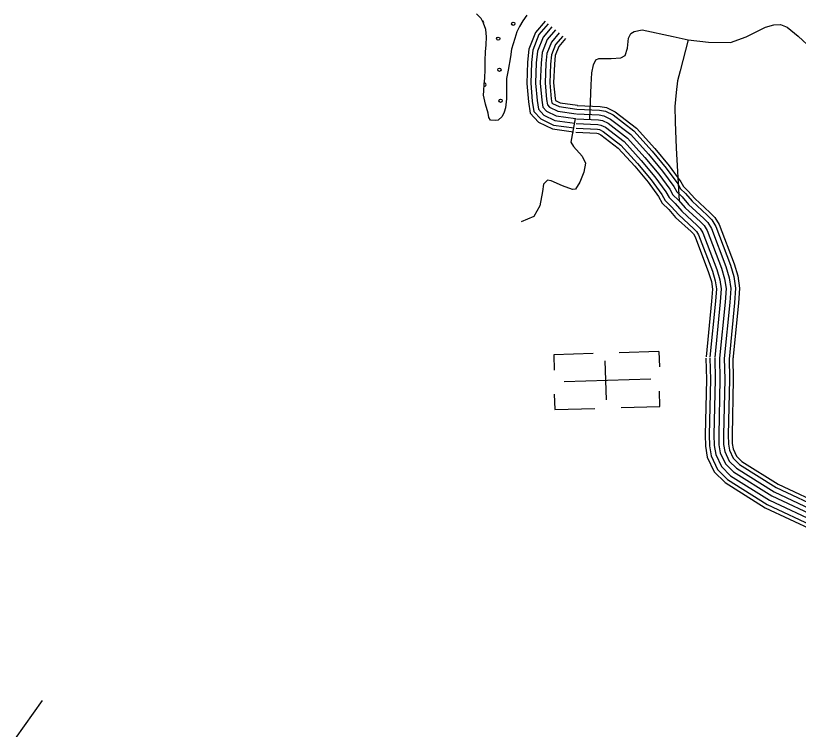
# Model space of a CAD drawing. Extents: x 1788175 to 1969470, y 584502 to 738744.
# Drawn here: x 1846282 to 1851363, y 713422 to 718054 of the extents above; entities that cross this region are included whole.
import ezdxf

# ---------------------------------------------------------------- set-up
doc = ezdxf.new("R2010")
doc.units = 0
for name, color, linetype in [('DESIGN - SCRATCH - User 1', 7, 'Continuous'), ('DESIGN - TRAFFIC CONTROL PERMANENT - Pavement Marking Text', 7, 'Continuous'), ('DESIGN - TRANSPORTATION - Edge of Traveled Way', 7, 'Continuous'), ('DESIGN - TRANSPORTATION - Text', 7, 'Continuous'), ('DESIGN - UTILITIES - Cable (Underground) with Text', 7, 'Continuous'), ('SURVEY - TRANSPORTATION - Roads', 7, 'Continuous')]:
    doc.layers.add(name, color=color, linetype=linetype)

msp = doc.modelspace()

# ---------------------------------------------------------------- linework, layer by layer
at = {"layer": 'DESIGN - SCRATCH - User 1'}
msp.add_lwpolyline([(1849600.8, 718057.2), (1849573.8, 718020.5), (1849551.8, 717983.7), (1849534.6, 717949.4), (1849522.4, 717905.3), (1849500.4, 717836.8), (1849493, 717785.3), (1849478.3, 717699.6), (1849468.5, 717645.7), (1849468.5, 717513.4), (1849461.2, 717454.6), (1849453.8, 717427.7), (1849439.1, 717398.3), (1849414.6, 717376.2), (1849397.5, 717373.8), (1849363.2, 717376.2), (1849353.4, 717393.4), (1849348.5, 717420.3), (1849331.3, 717479.1), (1849319.1, 717537.9), (1849321.5, 717564.8), (1849324, 717608.9), (1849326.4, 717648.1), (1849328.9, 717704.5), (1849328.9, 717763.3), (1849331.3, 717819.6), (1849336.2, 717863.7), (1849338.7, 717915.1), (1849333.8, 717964.1), (1849319.1, 718005.8), (1849304.4, 718035.2), (1849272.5, 718064.6)], dxfattribs=at)
at = {"layer": 'DESIGN - TRAFFIC CONTROL PERMANENT - Pavement Marking Text'}
for centre in [(1849511.8, 718001.3), (1849414.8, 717904.3), (1849422.2, 717702.7), (1849429.7, 717501.1)]:
    msp.add_circle(centre, 10.6, dxfattribs=at)
for centre, start, end in [((1849310.2, 718008.8), 333.415, 78.1901), ((1849325.2, 717605.6), 259.3056, 94.0759)]:
    msp.add_arc(centre, 10.6, start, end, dxfattribs=at)
at = {"layer": 'DESIGN - TRANSPORTATION - Edge of Traveled Way'}
msp.add_lwpolyline([(1849600.8, 718057.2), (1849573.8, 718020.5), (1849551.8, 717983.7), (1849534.6, 717949.4), (1849522.4, 717905.3), (1849500.4, 717836.8), (1849493, 717785.3), (1849478.3, 717699.6), (1849468.5, 717645.7), (1849468.5, 717513.4), (1849461.2, 717454.6), (1849453.8, 717427.7), (1849439.1, 717398.3), (1849414.6, 717376.2), (1849397.5, 717373.8), (1849363.2, 717376.2), (1849353.4, 717393.4), (1849348.5, 717420.3), (1849331.3, 717479.1), (1849319.1, 717537.9), (1849321.5, 717564.8), (1849324, 717608.9), (1849326.4, 717648.1), (1849328.9, 717704.5), (1849328.9, 717763.3), (1849331.3, 717819.6), (1849336.2, 717863.7), (1849338.7, 717915.1), (1849333.8, 717964.1), (1849319.1, 718005.8), (1849304.4, 718035.2), (1849272.5, 718064.6)], dxfattribs=at)
at = {"layer": 'DESIGN - TRANSPORTATION - Text'}
msp.add_lwpolyline([(1846281.6, 713363.1), (1846456.7, 713609.8)], dxfattribs=at)
at = {"layer": 'DESIGN - UTILITIES - Cable (Underground) with Text'}
for p, q in [((1850031.3, 715861.1), (1849774.6, 715853.4)), ((1849774.6, 715853.5), (1849777.6, 715753.8)), ((1850457.6, 715873.9), (1850199.6, 715866.1)), ((1850457.6, 715873.7), (1850460.6, 715774.3)), ((1850107.2, 715813.3), (1850114.7, 715559.8)), ((1849778.4, 715596.8), (1849781.3, 715497.8)), ((1850464.3, 715517.8), (1850461.4, 715616)), ((1849781.4, 715497.2), (1850042.1, 715505)), ((1850212.9, 715510.1), (1850464.3, 715517.6))]:
    msp.add_line(p, q, dxfattribs=at)
msp.add_lwpolyline([(1849843.3, 715680.1), (1850406.1, 715696.9)], dxfattribs=at)
at = {"layer": 'SURVEY - TRANSPORTATION - Roads'}
for points in [[(1849718.6, 718017.5), (1849656.5, 717943.5), (1849614.1, 717836), (1849605, 717750.7), (1849599.6, 717613.7), (1849609.9, 717495.1), (1849622.1, 717420.6), (1849674.9, 717362.2), (1849765.7, 717318.6), (1849903.9, 717299.1)], [(1849738.3, 718000.9), (1849678.9, 717930.2), (1849639.3, 717829.8), (1849630.7, 717748.9), (1849625.4, 717614.4), (1849635.5, 717498.2), (1849646.2, 717432.2), (1849690.6, 717383.2), (1849773.3, 717343.5), (1849907.5, 717324.5)], [(1849762, 717981), (1849705.9, 717914.1), (1849669.7, 717822.4), (1849661.6, 717746.6), (1849656.4, 717615.1), (1849666.2, 717502.1), (1849675.4, 717446.2), (1849709.5, 717408.5), (1849782.3, 717373.5), (1849911.8, 717355.2)], [(1850009.8, 717381.3), (1850017.9, 717605.1), (1850021.9, 717681.7), (1850032, 717734.2), (1850048.1, 717766.4), (1850068.3, 717776.5), (1850147.5, 717775.7), (1850209.6, 717778.8), (1850237.9, 717794.4), (1850252.7, 717842.2), (1850259.7, 717908.2), (1850276.2, 717938), (1850296.4, 717949.7), (1850348.6, 717961), (1850550, 717917.9), (1850647.8, 717896.5), (1850779.6, 717880.5), (1850921.7, 717880.4), (1851024.3, 717917), (1851149.4, 717979.2), (1851203.7, 717994.4), (1851247.7, 717995.8), (1851289.5, 717979.1), (1851362.6, 717920), (1851449.4, 717838.6)], [(1849785.8, 717961), (1849732.8, 717898), (1849700.1, 717814.9), (1849692.5, 717744.3), (1849687.5, 717615.8), (1849697, 717505.9), (1849704.5, 717460.2), (1849728.4, 717433.8), (1849791.4, 717403.6), (1849916.2, 717385.9)], [(1849785.8, 717961), (1849732.8, 717898), (1849700.1, 717814.9), (1849692.5, 717744.3), (1849687.5, 717615.8), (1849697, 717505.9), (1849704.5, 717460.2), (1849728.4, 717433.8), (1849791.4, 717403.6), (1849916.2, 717385.9)], [(1849809.5, 717941.1), (1849759.8, 717882), (1849730.5, 717807.4), (1849723.5, 717742.1), (1849718.5, 717616.6), (1849727.8, 717509.8), (1849733.6, 717474.3), (1849747.3, 717459.1), (1849800.5, 717433.6), (1849920.5, 717416.6)], [(1849833.2, 717921.1), (1849786.8, 717865.9), (1849760.8, 717800), (1849754.4, 717739.8), (1849749.6, 717617.3), (1849758.6, 717513.6), (1849762.7, 717488.3), (1849766.2, 717484.4), (1849809.6, 717463.6), (1849924.9, 717447.3)], [(1849852.2, 717905.2), (1849808.3, 717853.1), (1849785.1, 717794), (1849779.1, 717738), (1849774.3, 717617.9), (1849783.1, 717516.7), (1849785.4, 717502.6), (1849816.9, 717487.5), (1849928.3, 717471.8)], [(1850647.2, 717896.2), (1850594.5, 717695.9), (1850577.9, 717631.5), (1850568.6, 717555.8), (1850561.3, 717464.2), (1850562.8, 717365.5), (1850569, 717192.8), (1850589.1, 716852.2)], [(1849926.3, 717471.1), (1850075.4, 717464.7), (1850117.9, 717456.5), (1850173, 717430.1), (1850312.4, 717323.4), (1850432.1, 717190.7), (1850524.9, 717079.1), (1850600.5, 716974.7), (1850617.3, 716945.7), (1850648.5, 716915.4), (1850690.6, 716866.3), (1850788.9, 716776.9), (1850819.7, 716744.6), (1850849.3, 716697.2), (1850945.4, 716443.4), (1850969, 716365.3), (1850980.4, 716285.1), (1850973.4, 716187), (1850937.2, 715822.9)], [(1849923.9, 717415.4), (1850068.9, 717409.2), (1850100.3, 717403.1), (1850143.7, 717382.4), (1850274.5, 717282.2), (1850389.9, 717154.2), (1850480.8, 717044.9), (1850553.7, 716944.3), (1850573, 716911.1), (1850607.8, 716877.2), (1850650.6, 716827.4), (1850750, 716737), (1850775.5, 716710.3), (1850799.2, 716672.4), (1850892.6, 716425.4), (1850914.5, 716353.2), (1850924.4, 716283.2), (1850917.9, 716191.8), (1850881.7, 715828.5)], [(1849925.2, 717446.4), (1850072.5, 717440.1), (1850110.1, 717432.8), (1850160, 717408.9), (1850295.6, 717305.1), (1850413.4, 717174.5), (1850505.3, 717063.9), (1850579.7, 716961.2), (1850597.6, 716930.3), (1850630.4, 716898.5), (1850672.8, 716849), (1850771.7, 716759.2), (1850800.1, 716729.4), (1850827.1, 716686.2), (1850922, 716435.4), (1850944.8, 716359.9), (1850955.5, 716284.3), (1850948.8, 716189.1), (1850912.6, 715825.4)], [(1849913.1, 717386.3), (1849886.2, 717233.5), (1849903.8, 717205.2), (1849958.9, 717142.3), (1849980.1, 717095.9), (1849971.2, 717037.9), (1849944.2, 716972.2), (1849915.5, 716928.6), (1849897.4, 716924.9), (1849831.8, 716949.9), (1849758.2, 716981), (1849734.2, 716985.4), (1849707.8, 716959.7), (1849701.1, 716911.7), (1849683.6, 716819.9), (1849646.5, 716750.3), (1849563.9, 716715.5)], [(1849922.6, 717384.4), (1850065.2, 717378.3), (1850090.5, 717373.5), (1850127.4, 717355.8), (1850253.3, 717259.4), (1850366.5, 717133.9), (1850456.3, 717025.8), (1850527.7, 716927.4), (1850548.3, 716891.8), (1850585.2, 716856), (1850628.3, 716805.7), (1850728.3, 716714.9), (1850750.8, 716691.2), (1850771.3, 716658.5), (1850863.3, 716415.4), (1850884.1, 716346.5), (1850893.2, 716282.1), (1850887, 716194.4), (1850850.9, 715831.5)], [(1849922.6, 717384.4), (1850065.2, 717378.3), (1850090.5, 717373.5), (1850127.4, 717355.8), (1850253.3, 717259.4), (1850366.5, 717133.9), (1850456.3, 717025.8), (1850527.7, 716927.4), (1850548.3, 716891.8), (1850585.2, 716856), (1850628.3, 716805.7), (1850728.3, 716714.9), (1850750.8, 716691.2), (1850771.3, 716658.5), (1850863.3, 716415.4), (1850884.1, 716346.5), (1850893.2, 716282.1), (1850887, 716194.4), (1850850.9, 715831.5)], [(1849919.9, 717322.5), (1850058, 717316.6), (1850071, 717314.1), (1850094.9, 717302.6), (1850211.1, 717213.6), (1850319.6, 717093.3), (1850407.3, 716987.8), (1850475.6, 716893.6), (1850498.9, 716853.4), (1850540, 716813.5), (1850583.7, 716762.4), (1850684.9, 716670.5), (1850701.6, 716653), (1850715.5, 716630.8), (1850804.5, 716395.5), (1850823.4, 716333.1), (1850830.9, 716279.9), (1850825.2, 716199.7), (1850789.2, 715837.7)], [(1849921.3, 717353.5), (1850061.6, 717347.5), (1850080.7, 717343.8), (1850111.2, 717329.2), (1850232.2, 717236.5), (1850343.1, 717113.6), (1850431.8, 717006.8), (1850501.7, 716910.5), (1850523.6, 716872.6), (1850562.6, 716834.7), (1850606, 716784.1), (1850706.6, 716692.7), (1850726.2, 716672.1), (1850743.4, 716644.7), (1850833.9, 716405.5), (1850853.7, 716339.8), (1850862.1, 716281), (1850856.1, 716197), (1850820, 715834.6)], [(1849918.8, 717296.8), (1850055, 717291), (1850062.8, 717289.5), (1850081.4, 717280.6), (1850193.6, 717194.6), (1850300.2, 717076.4), (1850387, 716972), (1850454, 716879.5), (1850478.4, 716837.4), (1850521.2, 716795.8), (1850565.3, 716744.5), (1850666.9, 716652.1), (1850681.2, 716637.1), (1850692.3, 716619.3), (1850780.2, 716387.2), (1850798.2, 716327.6), (1850805.1, 716279), (1850799.6, 716201.8), (1850763.6, 715840.2)], [(1850763.2, 715829.9), (1850765.7, 715692.5), (1850758.1, 715334.3), (1850759.2, 715259.6), (1850771.6, 715189.1), (1850816, 715093.9), (1850887.2, 715023.1), (1851147.8, 714859.2), (1851462.4, 714712)], [(1850788.9, 715830.4), (1850791.4, 715692.5), (1850783.8, 715334.2), (1850784.9, 715262), (1850796.4, 715196.9), (1850837.4, 715108.9), (1850903.3, 715043.4), (1851160.1, 714881.8), (1851474.5, 714734.8)], [(1850819.9, 715831), (1850822.4, 715692.4), (1850814.8, 715334.1), (1850815.9, 715264.9), (1850826.2, 715206.3), (1850863.2, 715127), (1850922.7, 715067.8), (1851175, 714909.1), (1851489.1, 714762.1)], [(1850850.9, 715831.5), (1850853.5, 715692.4), (1850845.8, 715334), (1850846.8, 715267.9), (1850856, 715215.7), (1850888.9, 715145.1), (1850942.1, 715092.2), (1851189.9, 714936.4), (1851503.8, 714789.5)], [(1850850.9, 715831.5), (1850853.5, 715692.4), (1850845.8, 715334), (1850846.8, 715267.9), (1850856, 715215.7), (1850888.9, 715145.1), (1850942.1, 715092.2), (1851189.9, 714936.4), (1851503.8, 714789.5)], [(1850881.9, 715832.1), (1850884.5, 715692.3), (1850876.9, 715333.9), (1850877.8, 715270.8), (1850885.8, 715225.1), (1850914.7, 715163.2), (1850961.5, 715116.6), (1851204.7, 714963.6), (1851518.4, 714816.9)], [(1850912.9, 715832.7), (1850915.5, 715692.3), (1850907.9, 715333.8), (1850908.7, 715273.7), (1850915.6, 715234.5), (1850940.4, 715181.3), (1850981, 715141), (1851219.6, 714990.9), (1851533, 714844.3)], [(1850937.6, 715833.2), (1850940.2, 715692.3), (1850932.6, 715333.7), (1850933.4, 715276.1), (1850939.4, 715242), (1850961, 715195.7), (1850996.4, 715160.5), (1851231.5, 715012.6), (1851544.7, 714866.1)]]:
    msp.add_lwpolyline(points, dxfattribs=at)

doc.saveas('drawing.dxf')
